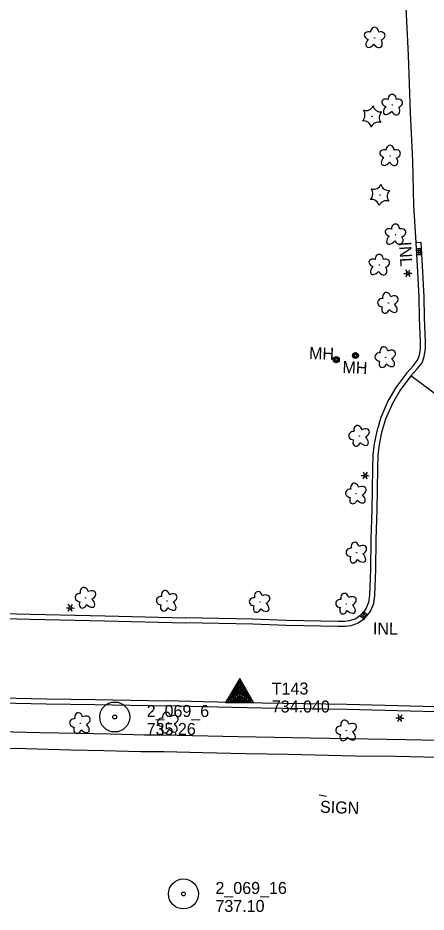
# Model space of a CAD drawing. Extents: x 588843 to 2552415, y 180129 to 269402.
# Drawn here: x 606374.2 to 606578.3, y 182603.1 to 183050.6 of the extents above; entities that cross this region are included whole.
import ezdxf

# ---------------------------------------------------------------- set-up
doc = ezdxf.new("R2010")
doc.units = 0
for name, color, linetype in [('E_DRN', 7, 'Continuous'), ('E_DRN_Text', 7, 'Continuous'), ('E_DTM_SpotElev', 7, 'Continuous'), ('E_DWY', 7, 'Continuous'), ('E_LAND_Vegetation', 7, 'Continuous'), ('E_LTG', 7, 'Continuous'), ('E_MAP_ContoursInter', 7, 'Continuous'), ('E_MAP_SpotElev', 7, 'Continuous'), ('E_PATH_Sidewalk', 7, 'Continuous'), ('E_RDWY_C_and_G', 7, 'Continuous'), ('E_SGN', 7, 'Continuous'), ('E_SGN_Text', 7, 'Continuous'), ('E_UTL_MH', 7, 'Continuous'), ('E_UTL_MH_Text', 7, 'Continuous'), ('P_MARK', 7, 'Continuous')]:
    doc.layers.add(name, color=color, linetype=linetype)

# ---------------------------------------------------------------- blocks, each defined once
blk = doc.blocks.new('TP')
at = {"layer": 'P_MARK'}
for points in [[(22.7, -13.3), (0, 26), (-23.2, -13.3)], [(19, -11.2), (0, 21.8), (-19.5, -11.2)], [(15.8, -9.1), (0, 18.1), (-15.8, -9.1)], [(12.2, -7), (0, 13.9), (-12.2, -7)], [(8.6, -4.9), (0, 9.7), (-8.5, -4.9)], [(4.9, -2.8), (0, 5.6), (-4.9, -2.8)], [(1.2, -0.7), (0, 1.4), (-1.2, -0.7)]]:
    blk.add_lwpolyline(points, close=True, dxfattribs=at)
blk = doc.blocks.new('PP')
at = {"layer": 'E_MAP_SpotElev'}
for radius in [24.6, 3.15]:
    blk.add_circle((0, 0), radius, dxfattribs=at)
blk = doc.blocks.new('DTRE_3')
at = {"layer": 'E_LAND_Vegetation'}
blk.add_circle((-0.6, 0), 0.601, dxfattribs=at)
for centre, major_axis, ratio in [((-6.1, 17.5), (4.5, -16.3), 0.782863), ((-19.3, 0.5), (16.2, -0.4), 0.832022), ((13.3, 9), (-17.3, -9.6), 0.691916), ((-8.2, -17.2), (5.9, 15.9), 0.716896), ((11.6, -12.2), (-16.4, 15), 0.560249)]:
    blk.add_ellipse(centre, major_axis=major_axis, ratio=ratio, start_param=1.570796, end_param=4.712389, dxfattribs=at)
blk = doc.blocks.new('LPOL_3')
at = {"layer": 'E_LTG'}
for p, q in [((-13.1, 0), (-4.9, 0)), ((-2.5, 4.3), (-6.6, 11.4)), ((2.5, 4.3), (6.6, 11.4)), ((4.9, 0), (13.1, 0)), ((-6.6, -11.4), (-2.5, -4.3)), ((6.6, -11.4), (2.5, -4.3))]:
    blk.add_line(p, q, dxfattribs=at)
for radius in [4.92, 4.92, 4.92, 0.41]:
    blk.add_circle((0, 0), radius, dxfattribs=at)
blk = doc.blocks.new('INLO_2')
at = {"layer": 'E_DRN'}
for p, q in [((6.6, -13.1), (6.6, 0)), ((13.1, -13.1), (13.1, 0)), ((19.7, -6.6), (0, -6.6))]:
    blk.add_line(p, q, dxfattribs=at)
blk.add_lwpolyline([(0, -13.1), (19.7, -13.1), (19.7, 0), (0, 0)], close=True, dxfattribs=at)
blk = doc.blocks.new('SIGN_2')
at = {"layer": 'E_SGN'}
blk.add_text('SIGN', height=39.37, dxfattribs=at).set_placement((-56.1, -19.7))
blk = doc.blocks.new('MHO_2')
at = {"layer": 'E_UTL_MH'}
for centre, radius in [((0.3, -0.4), 9.84), ((0.3, -0.4), 7.98), ((0.2, -0.5), 6.35), ((0.1, -0.5), 3.97)]:
    blk.add_circle(centre, radius, dxfattribs=at)
blk = doc.blocks.new('MHT_2')
at = {"layer": 'E_UTL_MH_Text'}
blk.add_text('MH', height=39.37, dxfattribs=at).set_placement((-32.2, -19.7))
blk = doc.blocks.new('INLT_93')
at = {"layer": 'E_DRN_Text'}
blk.add_text('INL', height=39.37, dxfattribs=at).set_placement((-36.2, -19.7))
blk = doc.blocks.new('CTRE_3')
at = {"layer": 'E_LAND_Vegetation'}
blk.add_circle((0, 0), 0.733, dxfattribs=at)
for centre, start, end in [((-39.3, 29.4), 280.2067, 5.9716), ((5.9, 49), 220.2113, 305.9762), ((-45.4, -19.3), 340.2113, 65.9762), ((45.4, 19.3), 160.2113, 245.9762), ((-5.9, -49), 40.2113, 125.9762), ((39.5, -29.6), 100.2511, 185.9272)]:
    blk.add_arc(centre, 25.8, start, end, dxfattribs=at)
blk = doc.blocks.new('INLT_54_1')
at = {"layer": 'E_DRN_Text'}
blk.add_text('INL', height=39.37, dxfattribs=at).set_placement((-36.2, -19.7))

msp = doc.modelspace()

# ---------------------------------------------------------------- linework, layer by layer
at = {"layer": 'E_DWY'}
for points in [[(606575.8, 182938.21), (606573.4, 182938.08), (606572.21, 182956.81), (606571.62, 182978.91), (606570.58, 183003.27), (606569.52, 183031.94), (606568.27, 183055.77)], [(606568.62, 182873), (606572.03, 182876.67), (606574.08, 182879.22), (606574.95, 182881.73), (606575.57, 182885.12), (606575.5, 182888.34), (606575.09, 182900.55), (606574.8, 182910.8), (606573.93, 182926.44), (606573.3, 182938.08)], [(606570.45, 182871.3), (606573.92, 182875.03), (606576.3, 182877.99), (606577.38, 182881.08), (606578.08, 182884.92), (606578, 182888.41), (606577.59, 182900.63), (606577.29, 182910.91), (606576.43, 182926.58), (606575.8, 182938.21)]]:
    msp.add_lwpolyline(points, dxfattribs=at)
at = {"layer": 'E_PATH_Sidewalk'}
for points in [[(606446.38, 182691.77), (606484.28, 182690.94), (606520.35, 182690.34), (606568.32, 182689.58), (606591.9, 182688.97), (606601.08, 182689.01), (606615.26, 182689.94), (606637.18, 182691.93), (606659.32, 182694.3), (606679.78, 182696.06), (606691.62, 182697.17), (606696.51, 182697.47), (606703.64, 182697.49), (606727.13, 182696.98), (606766.89, 182696.05), (606800.32, 182695.07), (606815.8, 182694.48), (606819.54, 182698.3)], [(606364.62, 182693.51), (606385.24, 182693.03), (606404.01, 182692.61), (606420.35, 182692.29), (606437.56, 182691.83), (606447.2, 182691.76)], [(606358.86, 182685.36), (606378.22, 182684.92), (606400.68, 182684.27), (606417.21, 182683.94), (606435.6, 182683.54), (606447.37, 182683.48)], [(606447.37, 182683.48), (606466.47, 182682.95), (606487.92, 182682.53), (606509.46, 182682.09), (606542.89, 182681.31), (606562.98, 182681.22), (606577.31, 182680.77), (606587.15, 182680.59)]]:
    msp.add_lwpolyline(points, dxfattribs=at)
at = {"layer": 'E_RDWY_C_and_G'}
for points in [[(606568.62, 182873), (606563.17, 182865.7), (606559.2, 182858.82), (606555.67, 182850.67), (606553.65, 182843.72), (606552.34, 182837.43), (606551.74, 182831.89), (606551.48, 182825.17)], [(606594.55, 182853.74), (606570.62, 182871.51), (606565.26, 182864.32), (606561.44, 182857.7), (606558.03, 182849.82), (606556.08, 182843.11), (606554.81, 182837.04), (606554.23, 182831.71), (606553.98, 182825.07)], [(606553.98, 182825.13), (606553.68, 182804.44), (606553.21, 182789.63), (606552.93, 182774.52), (606552.53, 182761.5), (606551.93, 182757.34), (606550.29, 182753.6), (606548.71, 182751.48), (606546.94, 182749.5), (606544.41, 182747.63), (606540.64, 182746.38), (606537.87, 182746.03), (606534.39, 182746.06)], [(606551.48, 182825.17), (606551.18, 182804.5), (606550.71, 182789.69), (606550.43, 182774.58), (606550.03, 182761.72), (606549.5, 182758.03), (606548.11, 182754.86), (606546.78, 182753.06), (606545.25, 182751.36), (606543.24, 182749.88), (606540.08, 182748.83), (606537.73, 182748.53), (606534.41, 182748.56)], [(606313.06, 182753.76), (606347.01, 182753.07), (606380.36, 182752.2), (606417.81, 182751.37), (606457.87, 182750.35)], [(606313.01, 182751.26), (606346.95, 182750.57), (606380.3, 182749.7), (606417.75, 182748.87), (606457.81, 182747.85)], [(606534.41, 182748.56), (606508.52, 182749.09), (606491.76, 182749.64), (606457.87, 182750.35)], [(606534.36, 182746.06), (606508.45, 182746.59), (606491.69, 182747.14), (606457.82, 182747.85)], [(606183.26, 182714.72), (606219.43, 182713.84), (606246.09, 182713.23), (606281.87, 182712.27), (606319.22, 182711.45), (606350.33, 182710.67), (606388.46, 182709.91)], [(606183.2, 182712.22), (606219.37, 182711.35), (606246.02, 182710.73), (606281.81, 182709.77), (606319.16, 182708.95), (606350.28, 182708.17), (606388.41, 182707.41)], [(606388.44, 182709.91), (606412.77, 182709.58), (606448.28, 182708.92)], [(606570.47, 182706.17), (606538.7, 182707.01), (606496.29, 182707.76), (606466.77, 182708.39), (606448.31, 182708.92)], [(606388.41, 182707.41), (606412.73, 182707.08), (606448.24, 182706.42)], [(606570.41, 182703.67), (606538.65, 182704.52), (606496.24, 182705.26), (606466.71, 182705.9), (606448.24, 182706.42)], [(606733.75, 182700.27), (606704.64, 182700.99), (606676.37, 182701.58), (606638.94, 182702.52), (606602.97, 182703.01), (606595.94, 182703.09), (606570.41, 182703.67)], [(606733.81, 182702.77), (606704.69, 182703.49), (606676.43, 182704.08), (606638.99, 182705.02), (606603, 182705.51), (606595.99, 182705.59), (606570.47, 182706.17)]]:
    msp.add_lwpolyline(points, dxfattribs=at)
at = {"layer": 'E_SGN'}
msp.add_line((606524.84, 182661.79), (606528.45, 182661.15), dxfattribs=at)

# ---------------------------------------------------------------- block references
at = {"layer": 'E_DRN', "yscale": 0.15240030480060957}
for p, xscale, rotation in [((606573.72, 182932.09), 0.15240030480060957, 93.09870171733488), ((606545.14, 182751.32), 0.1524003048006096, 48.22053277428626)]:
    msp.add_blockref('INLO_2', p, dxfattribs=dict(at, xscale=xscale, rotation=rotation))
at = {"layer": 'E_DRN_Text'}
for name, p, xscale, yscale, rotation in [('INLT_93', (606568.11, 182933.09), 0.15240030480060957, 0.15240030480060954, -86.90129828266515), ('INLT_54_1', (606557.25, 182745.01), 0.15240030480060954, 0.1524003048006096, -0.7894588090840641)]:
    msp.add_blockref(name, p, dxfattribs=dict(at, xscale=xscale, yscale=yscale, rotation=rotation))
at = {"layer": 'E_LAND_Vegetation'}
for name, p, xscale, yscale, rotation in [('DTRE_3', (606552.6, 183040.46), 0.1524003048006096, 0.15240030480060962, -88.07329007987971), ('DTRE_3', (606561.37, 183006.86), 0.1524003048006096, 0.15240030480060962, -88.07329007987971), ('CTRE_3', (606551.33, 183001.27), 0.1524003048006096, 0.15240030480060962, -88.07329007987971), ('DTRE_3', (606560.33, 182981.42), 0.1524003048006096, 0.15240030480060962, -88.07329007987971), ('CTRE_3', (606555.28, 182961.99), 0.1524003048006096, 0.15240030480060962, -88.07329007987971), ('DTRE_3', (606563.01, 182941.99), 0.1524003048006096, 0.15240030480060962, -88.07329007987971), ('DTRE_3', (606554.92, 182926.79), 0.1524003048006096, 0.15240030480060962, -88.07329007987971), ('DTRE_3', (606559.46, 182907.89), 0.15240030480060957, 0.15240030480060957, -2.1855189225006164), ('DTRE_3', (606558.13, 182880.73), 0.15240030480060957, 0.15240030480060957, -2.1855189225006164), ('DTRE_3', (606545.02, 182841.34), 0.15240030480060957, 0.15240030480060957, -2.1855189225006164), ('DTRE_3', (606543.44, 182812.53), 0.15240030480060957, 0.15240030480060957, -2.1855189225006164), ('DTRE_3', (606543.67, 182782.92), 0.15240030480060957, 0.15240030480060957, -2.1855189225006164), ('DTRE_3', (606408.22, 182760.33), 0.1524003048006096, 0.15240030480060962, -2.1573839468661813), ('DTRE_3', (606448.85, 182758.8), 0.1524003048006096, 0.15240030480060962, -2.1573839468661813), ('DTRE_3', (606495.32, 182758.23), 0.15240030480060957, 0.15240030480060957, -2.1855189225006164), ('DTRE_3', (606538.5, 182757.37), 0.15240030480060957, 0.15240030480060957, -2.1855189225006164), ('DTRE_3', (606405.46, 182697.62), 0.1524003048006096, 0.15240030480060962, -2.1573839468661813), ('DTRE_3', (606449.47, 182697.91), 0.1524003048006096, 0.15240030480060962, -2.1573839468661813), ('DTRE_3', (606538.55, 182693.95), 0.15240030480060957, 0.15240030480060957, -2.1855189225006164)]:
    msp.add_blockref(name, p, dxfattribs=dict(at, xscale=xscale, yscale=yscale, rotation=rotation))
at = {"layer": 'E_LTG'}
for p, xscale, yscale, rotation in [((606569.25, 182922.77), 0.15240030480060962, 0.1524003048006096, 2.741591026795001), ((606547.92, 182821.57), 0.15240030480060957, 0.15240030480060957, -2.1855189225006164), ((606400.44, 182755.37), 0.1524003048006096, 0.15240030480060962, -2.1573839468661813), ((606565.2, 182700.25), 0.15240030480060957, 0.15240030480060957, -2.1855189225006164)]:
    msp.add_blockref('LPOL_3', p, dxfattribs=dict(at, xscale=xscale, yscale=yscale, rotation=rotation))
at = {"layer": 'E_MAP_ContoursInter', "xscale": 0.3048006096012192, "yscale": 0.3048006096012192}
msp.add_blockref('TP', (606485.16, 182712.02), dxfattribs=at)
msp.add_blockref('TP', (606485.16, 182712.02), dxfattribs=at)
at = {"layer": 'E_MAP_SpotElev', "xscale": 0.3048006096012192, "yscale": 0.3048006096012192}
for p in [(606422.61, 182700.77), (606422.61, 182700.77), (606456.99, 182612.22), (606456.99, 182612.22)]:
    msp.add_blockref('PP', p, dxfattribs=at)
at = {"layer": 'E_SGN_Text', "xscale": 0.15240030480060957, "yscale": 0.15240030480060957, "rotation": -2.1855189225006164}
msp.add_blockref('SIGN_2', (606533.84, 182655.58), dxfattribs=at)
at = {"layer": 'E_UTL_MH', "xscale": 0.1524003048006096, "yscale": 0.15240030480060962}
for p, rotation in [((606542.95, 182881.72), -2.2120420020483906), ((606533.38, 182879.57), -1.952509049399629)]:
    msp.add_blockref('MHO_2', p, dxfattribs=dict(at, rotation=rotation))
at = {"layer": 'E_UTL_MH_Text', "xscale": 0.1524003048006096, "yscale": 0.15240030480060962}
for p, rotation in [((606524.72, 182882.71), -1.952509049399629), ((606541.43, 182875.69), -2.2120420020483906)]:
    msp.add_blockref('MHT_2', p, dxfattribs=dict(at, rotation=rotation))

# ---------------------------------------------------------------- texts
at = {"layer": 'E_DTM_SpotElev'}
for s, p in [('2_069_6', (606438.61, 182700.77)), ('2_069_6', (606438.61, 182700.77)), ('735.26', (606438.61, 182691.77)), ('735.26', (606438.61, 182691.77)), ('2_069_16', (606472.99, 182612.22)), ('2_069_16', (606472.99, 182612.22)), ('737.10', (606472.99, 182603.22)), ('737.10', (606472.99, 182603.22))]:
    msp.add_text(s, height=6, dxfattribs=at).set_placement(p)
at = {"layer": 'E_MAP_ContoursInter'}
for s, p in [('T143', (606501.16, 182712.02)), ('T143', (606501.16, 182712.02)), ('734.040', (606501.16, 182703.02)), ('734.040', (606501.16, 182703.02))]:
    msp.add_text(s, height=6, dxfattribs=at).set_placement(p)

doc.saveas('drawing.dxf')
